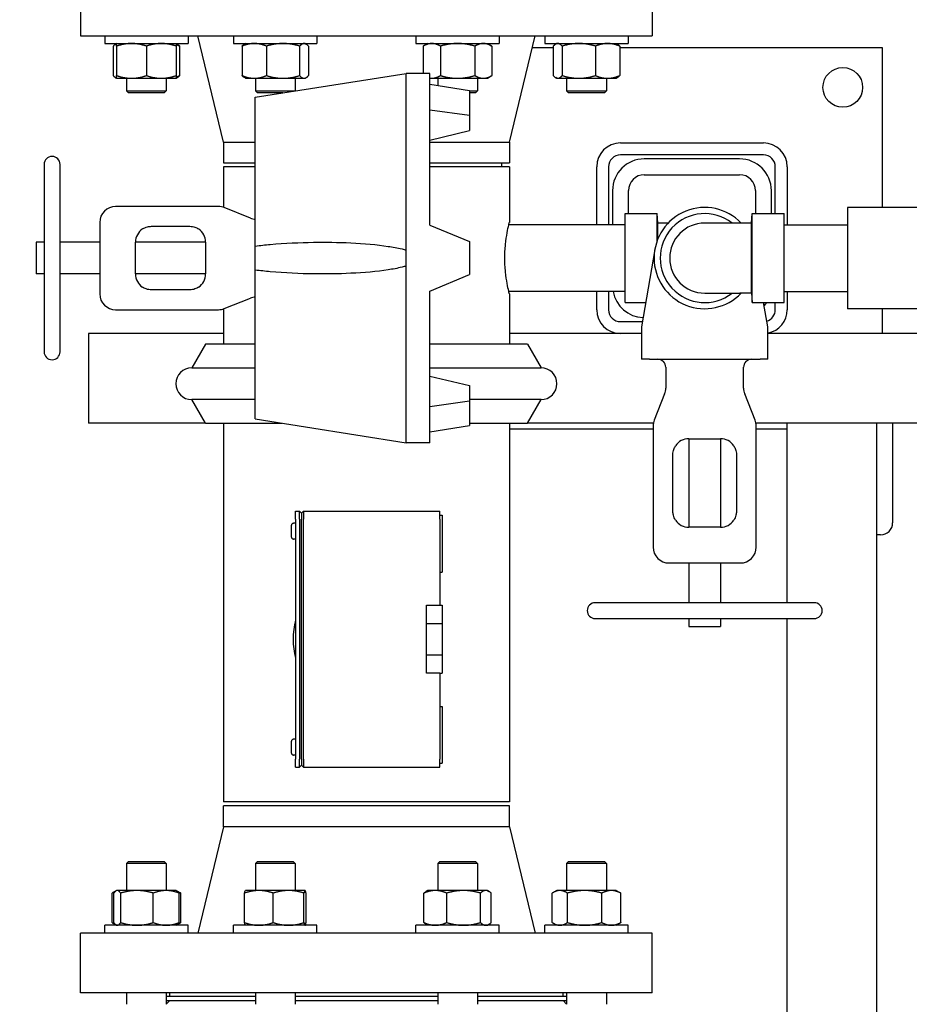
# Model space of a CAD drawing. Header units: inches. Extents: x 5 to 1128, y -85 to 748.
# Tile 322 of 656: x 366 to 380, y 636 to 651. Entities that reach past the tile are written whole.
import ezdxf

# ---------------------------------------------------------------- set-up
doc = ezdxf.new("R2010")
doc.units = ezdxf.units.IN
doc.header["$LTSCALE"] = 32
doc.header["$MEASUREMENT"] = 0
doc.layers.add('Dimension (ANSI)', color=7, linetype='Continuous', lineweight=25)
doc.layers.add('Visible (ANSI)', color=7, linetype='Continuous', lineweight=30)
doc.styles.add('Note Text (ANSI)', font='tahoma.ttf')
doc.dimstyles.new('SB Fraction-16 (ANSI)', dxfattribs={"dimscale": 32, "dimtxt": 0.125, "dimasz": 0.098425, "dimexe": 0.125, "dimexo": 0.0625, "dimgap": 0.031496, "dimtad": 0, "dimtih": 1, "dimtoh": 1, "dimdec": 4, "dimrnd": 1e-08, "dimzin": 0, "dimdsep": 46, "dimlunit": 5, "dimtxsty": 'Note Text (ANSI)', "dimcen": 0.09, "dimdle": 0.393701, "dimclrd": 256, "dimclre": 256, "dimclrt": 256, "dimadec": 0, "dimazin": 3, "dimtfac": 0.96, "dimtofl": 0, "dimtmove": 0, "dimatfit": 3, "dimfxl": 1, "dimfrac": 2, "dimtolj": 1, "dimtzin": 12, "dimlwd": -1, "dimlwe": -1, "dimarcsym": 0})

# ---------------------------------------------------------------- blocks, each defined once
blk = doc.blocks.new('*D19')
at = {"layer": 'Defpoints', "color": 0, "transparency": 16777216}
for p in [(484.781, 699.94), (324.685, 555.94), (484.781, 555.94)]:
    blk.add_point(p, dxfattribs=at)
at = {"layer": 'Dimension (ANSI)', "transparency": 16777216}
for p, q in [((482.781, 699.94), (320.685, 699.94)), ((324.685, 696.79), (324.685, 635.454)), ((324.685, 559.089), (324.685, 629.425)), ((482.781, 555.94), (320.685, 555.94))]:
    blk.add_line(p, q, dxfattribs=at)
for points in [[(324.16, 696.79), (325.21, 696.79), (324.685, 699.94)], [(324.16, 559.089), (325.21, 559.089), (324.685, 555.94)]]:
    blk.add_solid(points, dxfattribs=at)
at = {"layer": 'Dimension (ANSI)', "transparency": 16777216, "insert": (320.552, 634.446), "char_height": 4, "attachment_point": 1, "style": 'Note Text (ANSI)'}
blk.add_mtext('\\A1;144', dxfattribs=at)

msp = doc.modelspace()

# ---------------------------------------------------------------- linework, layer by layer
at = {"layer": 'Visible (ANSI)'}
for p, q in [((366.65563, 651.69228), (366.65563, 650.75228)), ((375.65563, 651.69228), (375.65563, 650.75228)), ((366.65563, 650.75228), (375.65563, 650.75228)), ((367.03483, 650.75228), (367.03483, 650.63028)), ((368.34733, 650.75228), (368.34733, 650.63028)), ((368.90563, 649.07895), (368.50063, 650.75228)), ((369.06432, 650.75228), (369.06432, 650.63028)), ((370.37682, 650.75228), (370.37682, 650.63028)), ((371.93445, 650.75228), (371.93445, 650.63028)), ((373.24695, 650.75228), (373.24695, 650.63028)), ((373.40563, 649.07895), (373.81063, 650.75228)), ((373.96393, 650.75228), (373.96393, 650.63028)), ((375.27643, 650.75228), (375.27643, 650.63028)), ((367.03483, 650.63028), (368.34733, 650.63028)), ((367.16826, 650.58841), (367.16826, 650.12515)), ((367.22233, 650.63028), (367.2058, 650.62073)), ((367.22233, 650.58841), (367.22233, 650.12515)), ((367.69108, 650.58841), (367.69108, 650.12515)), ((368.15983, 650.63028), (368.17637, 650.62073)), ((368.15983, 650.58841), (368.15983, 650.12515)), ((368.21391, 650.58841), (368.21391, 650.12515)), ((369.06432, 650.63028), (370.37682, 650.63028)), ((369.19775, 650.58841), (369.19775, 650.12515)), ((369.25182, 650.63028), (369.23528, 650.62073)), ((369.58048, 650.58841), (369.58048, 650.12515)), ((370.1033, 650.58841), (370.1033, 650.12515)), ((370.18932, 650.63028), (370.20586, 650.62073)), ((370.24339, 650.58841), (370.24339, 650.12515)), ((371.93445, 650.63028), (373.24695, 650.63028)), ((372.12195, 650.63028), (372.04943, 650.58841)), ((372.04943, 650.58841), (372.04943, 650.15853)), ((372.32006, 650.58841), (372.32006, 650.12515)), ((372.86133, 650.58841), (372.86133, 650.12515)), ((373.05945, 650.63028), (373.13196, 650.58841)), ((373.13196, 650.58841), (373.13196, 650.12515)), ((374.09736, 650.56478), (373.76525, 650.56478)), ((373.96393, 650.63028), (375.27643, 650.63028)), ((374.09736, 650.58841), (374.09736, 650.12515)), ((374.15143, 650.63028), (374.1349, 650.62073)), ((374.23745, 650.58841), (374.23745, 650.12515)), ((374.76027, 650.58841), (374.76027, 650.12515)), ((375.08893, 650.63028), (375.10547, 650.62073)), ((375.143, 650.58841), (375.143, 650.12515)), ((379.28063, 650.56478), (375.143, 650.56478)), ((379.28063, 648.05103), (379.28063, 650.56478)), ((369.40563, 649.78353), (371.78063, 650.15853)), ((371.78063, 647.37811), (371.78063, 650.15853)), ((372.15563, 650.15853), (371.78063, 650.15853)), ((372.15563, 647.77058), (372.15563, 650.15853)), ((373.05945, 650.08328), (373.13196, 650.12515)), ((367.22233, 650.08328), (367.2058, 650.09283)), ((367.22233, 650.08328), (367.45671, 650.08328)), ((367.37858, 650.08328), (367.37858, 649.88358)), ((367.45671, 650.08328), (367.92546, 650.08328)), ((367.92546, 650.08328), (368.15983, 650.08328)), ((368.00358, 650.08328), (368.00358, 649.88358)), ((368.15983, 650.08328), (368.17637, 650.09283)), ((369.25182, 650.08328), (369.23528, 650.09283)), ((369.25182, 650.08328), (369.38911, 650.08328)), ((369.38911, 650.08328), (369.84189, 650.08328)), ((369.40807, 650.08328), (369.40807, 649.88358)), ((369.84189, 650.08328), (370.17335, 650.08328)), ((370.03307, 650.08328), (370.03307, 649.88358)), ((370.17335, 650.08328), (370.18932, 650.08328)), ((370.18932, 650.08328), (370.20586, 650.09283)), ((372.15563, 650.08328), (372.18475, 650.08328)), ((372.15563, 649.98797), (372.78063, 649.88904)), ((372.18475, 650.08328), (372.5907, 650.08328)), ((372.2782, 650.08328), (372.2782, 649.96857)), ((372.5907, 650.08328), (372.99665, 650.08328)), ((372.9032, 650.08328), (372.9032, 649.88358)), ((372.99665, 650.08328), (373.05945, 650.08328)), ((374.15143, 650.08328), (374.1349, 650.09283)), ((374.15143, 650.08328), (374.1674, 650.08328)), ((374.1674, 650.08328), (374.49886, 650.08328)), ((374.30768, 650.08328), (374.30768, 649.88358)), ((374.49886, 650.08328), (374.95164, 650.08328)), ((374.93268, 650.08328), (374.93268, 649.88358)), ((374.95164, 650.08328), (375.08893, 650.08328)), ((375.08893, 650.08328), (375.10547, 650.09283)), ((367.37858, 649.88358), (368.00358, 649.88358)), ((367.40988, 649.85228), (367.37858, 649.88358)), ((367.97228, 649.85228), (367.40988, 649.85228)), ((367.97228, 649.85228), (368.00358, 649.88358)), ((369.40807, 649.88358), (370.03307, 649.88358)), ((369.43937, 649.85228), (369.40807, 649.88358)), ((369.84105, 649.85228), (369.43937, 649.85228)), ((370.03191, 649.88241), (370.03307, 649.88358)), ((372.78063, 649.88904), (372.78063, 649.49996)), ((372.78063, 649.88358), (372.9032, 649.88358)), ((372.8719, 649.85228), (372.78063, 649.85228)), ((372.8719, 649.85228), (372.9032, 649.88358)), ((374.30768, 649.88358), (374.93268, 649.88358)), ((374.33898, 649.85228), (374.30768, 649.88358)), ((374.90138, 649.85228), (374.33898, 649.85228)), ((374.90138, 649.85228), (374.93268, 649.88358)), ((369.40563, 647.44155), (369.40563, 649.78353)), ((372.15563, 649.58861), (372.78063, 649.49996)), ((372.78063, 649.49996), (372.78063, 649.26043)), ((372.15563, 649.11126), (372.78063, 649.26043)), ((368.90563, 649.07895), (369.40563, 649.07895)), ((368.90563, 649.07895), (368.90563, 648.75228)), ((372.15563, 649.07895), (373.40563, 649.07895)), ((373.40563, 649.07895), (373.40563, 648.75228)), ((375.15563, 649.06478), (377.40563, 649.06478)), ((377.40563, 648.87728), (375.15563, 648.87728)), ((366.08063, 648.72728), (366.08063, 645.77728)), ((366.33063, 645.77728), (366.33063, 648.72728)), ((368.90563, 648.75228), (369.40563, 648.75228)), ((372.15563, 648.75228), (373.40563, 648.75228)), ((373.28063, 648.75228), (373.28063, 648.68978)), ((377.03063, 648.81478), (375.53063, 648.81478)), ((369.40563, 648.68978), (368.90563, 648.68978)), ((368.90563, 648.68978), (368.90563, 648.05142)), ((373.40563, 648.68978), (372.15563, 648.68978)), ((373.40563, 648.68978), (373.40563, 647.81478)), ((374.78063, 647.77728), (374.78063, 648.68978)), ((374.96813, 648.68978), (374.96813, 647.77728)), ((375.53063, 648.56478), (377.03063, 648.56478)), ((377.59313, 647.95278), (377.59313, 648.68978)), ((377.78063, 648.68978), (377.78063, 647.77728)), ((375.03063, 648.31478), (375.03063, 647.77728)), ((375.28063, 647.95278), (375.28063, 648.31478)), ((377.28063, 648.31478), (377.28063, 647.95278)), ((377.53063, 647.95278), (377.53063, 648.31478)), ((368.82499, 648.06478), (367.20563, 648.06478)), ((369.32843, 647.88266), (368.91783, 648.0469)), ((375.23113, 646.55178), (375.23113, 647.95278)), ((375.23113, 647.95278), (375.73113, 647.95278)), ((375.73113, 647.52156), (375.73113, 647.95278)), ((375.74513, 647.80328), (375.73113, 647.95278)), ((377.21713, 647.80328), (377.23113, 647.95278)), ((377.23113, 646.55178), (377.23113, 647.95278)), ((377.23113, 647.95278), (377.73113, 647.95278)), ((377.73113, 646.55178), (377.73113, 647.95278)), ((378.73113, 648.05103), (378.73113, 646.45353)), ((381.06819, 648.05103), (378.73113, 648.05103)), ((366.95563, 647.81478), (366.95563, 647.25228)), ((372.15563, 647.77058), (372.78063, 647.51249)), ((375.23113, 647.77728), (373.39655, 647.77728)), ((375.74513, 647.55775), (375.74513, 647.80328)), ((375.90545, 647.80328), (375.74513, 647.80328)), ((377.03213, 647.80328), (376.48113, 647.80328)), ((377.21713, 647.80328), (377.03213, 647.80328)), ((377.21713, 646.70128), (377.21713, 647.80328)), ((377.73113, 647.77728), (378.73113, 647.77728)), ((367.76863, 647.75228), (368.37313, 647.75228)), ((365.95563, 647.50228), (365.95563, 647.00228)), ((366.08063, 647.50228), (365.95563, 647.50228)), ((366.95563, 647.50228), (366.33063, 647.50228)), ((367.51863, 647.00228), (367.51863, 647.50228)), ((368.62313, 647.50228), (367.51863, 647.50228)), ((368.62313, 647.50228), (368.62313, 647.00228)), ((372.78063, 647.51249), (372.78063, 646.99204)), ((369.40563, 647.06301), (369.40563, 647.44155)), ((371.78063, 647.12645), (371.78063, 647.37811)), ((375.69573, 647.38698), (375.48684, 646.16902)), ((366.95563, 647.25228), (366.95563, 646.68978)), ((366.08063, 647.00228), (365.95563, 647.00228)), ((366.95563, 647.00228), (366.33063, 647.00228)), ((368.62313, 647.00228), (367.51863, 647.00228)), ((369.40563, 644.72103), (369.40563, 647.06301)), ((371.78063, 644.34603), (371.78063, 647.12645)), ((372.15563, 646.73398), (372.78063, 646.99204)), ((375.74513, 646.9468), (375.74513, 646.94681)), ((368.37313, 646.75228), (367.76863, 646.75228)), ((372.15563, 644.34603), (372.15563, 646.73398)), ((375.23113, 646.72728), (373.39655, 646.72728)), ((373.40563, 646.68978), (373.40563, 645.89478)), ((374.78063, 646.43978), (374.78063, 646.72728)), ((374.96813, 646.72728), (374.96813, 646.43978)), ((376.48113, 646.70128), (377.03213, 646.70128)), ((377.21713, 646.70128), (377.03213, 646.70128)), ((377.21713, 646.70128), (377.23113, 646.55178)), ((377.73113, 646.72728), (378.73113, 646.72728)), ((377.78063, 646.72728), (377.78063, 646.43978)), ((368.91783, 646.45766), (369.32843, 646.6219)), ((375.23113, 646.55178), (375.55248, 646.55178)), ((377.23113, 646.55178), (377.73113, 646.55178)), ((377.47543, 646.16902), (377.40978, 646.55178)), ((377.59313, 646.43978), (377.59313, 646.55178)), ((367.20563, 646.43978), (368.82499, 646.43978)), ((368.90563, 646.45314), (368.90563, 645.89478)), ((381.06819, 646.45353), (378.73113, 646.45353)), ((379.28063, 646.06478), (379.28063, 646.45353)), ((375.15563, 646.25228), (375.50112, 646.25228)), ((375.48504, 646.14789), (375.48504, 645.65853)), ((377.47723, 645.65853), (377.47723, 646.14789)), ((368.90563, 646.06478), (366.78063, 646.06478)), ((366.78063, 646.06478), (366.78063, 644.65478)), ((375.48504, 646.06478), (373.40563, 646.06478)), ((382.69611, 646.06478), (377.47723, 646.06478)), ((368.61925, 645.89478), (368.40563, 645.52478)), ((369.40563, 645.89478), (368.61925, 645.89478)), ((373.69201, 645.89478), (372.15563, 645.89478)), ((373.69201, 645.89478), (373.90563, 645.52478)), ((375.61004, 645.65853), (375.48504, 645.65853)), ((375.61004, 645.65853), (377.35223, 645.65853)), ((377.47723, 645.65853), (377.35223, 645.65853)), ((368.40563, 645.52478), (369.40563, 645.52478)), ((372.15563, 645.52478), (373.90563, 645.52478)), ((375.86863, 645.53353), (375.86863, 645.20668)), ((377.09363, 645.20668), (377.09363, 645.53353)), ((372.15563, 645.3933), (372.78063, 645.24412)), ((372.78063, 645.24412), (372.78063, 645.00465)), ((369.40563, 645.02478), (368.40563, 645.02478)), ((368.61925, 644.65478), (368.40563, 645.02478)), ((372.15563, 644.91595), (372.78063, 645.00465)), ((373.90563, 645.02478), (372.78063, 645.02478)), ((372.78063, 645.00465), (372.78063, 644.81009)), ((373.69201, 644.65478), (373.90563, 645.02478)), ((375.85075, 645.11383), (375.68651, 644.70323)), ((377.27575, 644.70323), (377.11151, 645.11383)), ((369.40563, 644.72103), (371.78063, 644.34603)), ((372.78063, 644.81009), (372.78063, 644.61553)), ((368.61925, 644.65478), (366.78063, 644.65478)), ((368.61925, 644.65478), (369.82522, 644.65478)), ((368.90563, 644.65478), (368.90563, 638.68978)), ((372.15563, 644.51659), (372.78063, 644.61553)), ((372.78063, 644.65478), (373.69201, 644.65478)), ((373.40563, 644.65478), (373.40563, 638.68978)), ((373.40563, 644.56478), (375.66863, 644.56478)), ((375.67261, 644.65478), (373.69201, 644.65478)), ((375.66863, 644.61038), (375.66863, 642.70228)), ((382.88157, 644.65478), (377.28966, 644.65478)), ((377.29363, 642.70228), (377.29363, 644.61038)), ((377.29363, 644.56478), (377.78063, 644.56478)), ((379.19063, 644.65478), (377.78063, 644.65478)), ((377.78063, 641.82728), (377.78063, 644.65478)), ((379.19063, 620.62728), (379.19063, 644.65478)), ((379.44063, 644.65478), (379.44063, 643.08478)), ((376.23113, 644.40853), (376.73113, 644.40853)), ((376.23113, 644.40853), (376.23113, 643.01528)), ((376.73113, 644.40853), (376.73113, 643.01528)), ((372.15563, 644.34603), (371.78063, 644.34603)), ((375.98113, 643.26528), (375.98113, 644.15853)), ((376.98113, 644.15853), (376.98113, 643.26528)), ((370.04038, 643.26728), (370.10213, 643.26728)), ((370.04038, 643.14228), (370.04038, 643.26728)), ((370.04038, 643.14228), (370.04038, 639.36228)), ((370.10213, 643.26728), (370.13338, 643.23603)), ((370.10213, 643.14228), (370.10213, 643.26728)), ((370.10213, 643.14228), (370.10213, 639.36228)), ((370.13338, 643.23603), (370.16463, 643.26728)), ((370.13338, 643.23603), (370.13338, 643.14228)), ((370.13338, 639.36228), (370.13338, 643.14228)), ((370.16463, 643.26728), (370.16463, 643.14228)), ((370.16463, 643.26728), (372.31038, 643.26728)), ((370.16463, 639.36228), (370.16463, 643.14228)), ((372.31038, 643.14228), (372.31038, 643.26728)), ((372.31038, 643.20478), (372.35038, 643.20478)), ((372.31038, 643.14228), (372.31038, 641.78807)), ((372.35038, 643.20478), (372.35038, 642.30928)), ((369.97538, 642.85906), (369.97538, 643.04549)), ((370.04038, 643.07688), (370.00663, 643.07688)), ((376.73113, 643.01528), (376.23113, 643.01528)), ((370.04038, 642.82768), (370.00663, 642.82768)), ((379.25063, 642.89478), (379.19063, 642.89478)), ((375.91863, 642.45228), (376.48113, 642.45228)), ((376.23113, 642.45228), (376.23113, 641.82728)), ((376.48113, 642.45228), (377.04363, 642.45228)), ((376.73113, 642.45228), (376.73113, 641.82728)), ((372.31038, 642.30928), (372.35038, 642.30928)), ((372.10038, 641.78807), (372.31038, 641.78807)), ((372.10038, 641.50228), (372.10038, 641.78807)), ((372.31038, 641.78807), (372.35038, 641.78807)), ((372.35038, 641.78807), (372.35038, 641.50228)), ((378.20613, 641.82728), (374.75613, 641.82728)), ((374.75613, 641.57728), (378.20613, 641.57728)), ((376.23113, 641.57728), (376.23113, 641.45228)), ((376.73113, 641.57728), (376.73113, 641.45228)), ((377.78063, 620.62728), (377.78063, 641.57728)), ((372.10038, 641.50228), (372.35038, 641.50228)), ((372.10038, 641.00228), (372.10038, 641.50228)), ((372.35038, 641.50228), (372.35038, 641.00228)), ((376.23113, 641.45228), (376.73113, 641.45228)), ((372.35038, 641.00228), (372.10038, 641.00228)), ((372.10038, 640.71649), (372.10038, 641.00228)), ((372.35038, 641.00228), (372.35038, 640.71649)), ((372.31038, 640.71649), (372.10038, 640.71649)), ((372.31038, 640.71649), (372.35038, 640.71649)), ((372.31038, 640.71649), (372.31038, 639.36228)), ((372.31038, 640.19528), (372.35038, 640.19528)), ((372.35038, 640.19528), (372.35038, 639.29978)), ((369.97538, 639.45906), (369.97538, 639.64549)), ((370.04038, 639.67688), (370.00663, 639.67688)), ((370.04038, 639.42768), (370.00663, 639.42768)), ((370.04038, 639.23728), (370.04038, 639.36228)), ((370.10213, 639.23728), (370.10213, 639.36228)), ((370.13338, 639.26853), (370.10213, 639.23728)), ((370.13338, 639.36228), (370.13338, 639.26853)), ((370.13338, 639.26853), (370.16463, 639.23728)), ((370.16463, 639.36228), (370.16463, 639.23728)), ((372.31038, 639.23728), (372.31038, 639.36228)), ((372.31038, 639.29978), (372.35038, 639.29978)), ((370.04038, 639.23728), (370.10213, 639.23728)), ((370.16463, 639.23728), (372.31038, 639.23728)), ((373.40563, 638.68978), (368.90563, 638.68978)), ((373.40563, 638.62728), (368.90563, 638.62728)), ((368.90563, 638.30061), (368.90563, 638.62728)), ((373.40563, 638.30061), (373.40563, 638.62728)), ((368.90563, 638.30061), (368.50063, 636.62728)), ((373.40563, 638.30061), (368.90563, 638.30061)), ((373.40563, 638.30061), (373.81063, 636.62728)), ((367.40988, 637.75228), (367.37858, 637.72098)), ((368.00358, 637.72098), (367.37858, 637.72098)), ((367.37858, 637.72098), (367.37858, 637.29628)), ((367.40988, 637.75228), (367.97228, 637.75228)), ((367.97228, 637.75228), (368.00358, 637.72098)), ((368.00358, 637.72098), (368.00358, 637.29628)), ((369.43937, 637.75228), (369.40807, 637.72098)), ((370.03307, 637.72098), (369.40807, 637.72098)), ((369.40807, 637.72098), (369.40807, 637.29628)), ((369.43937, 637.75228), (370.00177, 637.75228)), ((370.00177, 637.75228), (370.03307, 637.72098)), ((370.03307, 637.72098), (370.03307, 637.29628)), ((372.3095, 637.75228), (372.2782, 637.72098)), ((372.9032, 637.72098), (372.2782, 637.72098)), ((372.2782, 637.72098), (372.2782, 637.29628)), ((372.3095, 637.75228), (372.8719, 637.75228)), ((372.8719, 637.75228), (372.9032, 637.72098)), ((372.9032, 637.72098), (372.9032, 637.29628)), ((374.33898, 637.75228), (374.30768, 637.72098)), ((374.93268, 637.72098), (374.30768, 637.72098)), ((374.30768, 637.72098), (374.30768, 637.29628)), ((374.33898, 637.75228), (374.90138, 637.75228)), ((374.90138, 637.75228), (374.93268, 637.72098)), ((374.93268, 637.72098), (374.93268, 637.29628)), ((367.15079, 636.79115), (367.15079, 637.25441)), ((367.21262, 637.29067), (367.16699, 637.26433)), ((367.17759, 636.79115), (367.17759, 637.25441)), ((367.22233, 637.29628), (367.21262, 637.29067)), ((367.23186, 637.29628), (367.22233, 637.29628)), ((367.54288, 637.29628), (367.23186, 637.29628)), ((367.28613, 636.79115), (367.28613, 637.25441)), ((368.00211, 637.29628), (367.54288, 637.29628)), ((367.79963, 636.79115), (367.79963, 637.25441)), ((368.15983, 637.29628), (368.00211, 637.29628)), ((368.15983, 637.29628), (368.16955, 637.29067)), ((368.16955, 637.29067), (368.21518, 637.26433)), ((368.20458, 636.79115), (368.20458, 637.25441)), ((368.23138, 636.79115), (368.23138, 637.25441)), ((369.23646, 636.79115), (369.23646, 637.25441)), ((369.25182, 637.29628), (369.25098, 637.29579)), ((369.46232, 637.29628), (369.25182, 637.29628)), ((369.93022, 637.29628), (369.46232, 637.29628)), ((369.68817, 636.79115), (369.68817, 637.25441)), ((370.18848, 637.29628), (369.93022, 637.29628)), ((370.17228, 636.79115), (370.17228, 637.25441)), ((370.18932, 637.29628), (370.18848, 637.29628)), ((370.18932, 637.29628), (370.19016, 637.29579)), ((370.20468, 636.79115), (370.20468, 637.25441)), ((372.06042, 636.79115), (372.06042, 637.25441)), ((372.12195, 637.29628), (372.0966, 637.28165)), ((372.23999, 637.29628), (372.12195, 637.29628)), ((372.6847, 637.29628), (372.23999, 637.29628)), ((372.41956, 636.79115), (372.41956, 637.25441)), ((373.0354, 637.29628), (372.6847, 637.29628)), ((372.94983, 636.79115), (372.94983, 637.25441)), ((373.05945, 637.29628), (373.0354, 637.29628)), ((373.05945, 637.29628), (373.08479, 637.28165)), ((373.12097, 636.79115), (373.12097, 637.25441)), ((374.07989, 636.79115), (374.07989, 637.25441)), ((374.15143, 637.29628), (374.09609, 637.26433)), ((374.20093, 637.29628), (374.15143, 637.29628)), ((374.59212, 637.29628), (374.20093, 637.29628)), ((374.32197, 636.79115), (374.32197, 637.25441)), ((375.01137, 637.29628), (374.59212, 637.29628)), ((374.86227, 636.79115), (374.86227, 637.25441)), ((375.08893, 637.29628), (375.01137, 637.29628)), ((375.08893, 637.29628), (375.14427, 637.26433)), ((375.16048, 636.79115), (375.16048, 637.25441)), ((367.21262, 636.75489), (367.16699, 636.78123)), ((368.16955, 636.75489), (368.21518, 636.78123)), ((374.15143, 636.74928), (374.09609, 636.78123)), ((375.08893, 636.74928), (375.14427, 636.78123)), ((375.65563, 636.62728), (366.65563, 636.62728)), ((366.65563, 635.68728), (366.65563, 636.62728)), ((368.34733, 636.74928), (367.03483, 636.74928)), ((367.03483, 636.62728), (367.03483, 636.74928)), ((367.22233, 636.74928), (367.21262, 636.75489)), ((368.15983, 636.74928), (368.16955, 636.75489)), ((368.34733, 636.62728), (368.34733, 636.74928)), ((370.37682, 636.74928), (369.06432, 636.74928)), ((369.06432, 636.62728), (369.06432, 636.74928)), ((369.25182, 636.74928), (369.25098, 636.74977)), ((370.18932, 636.74928), (370.19016, 636.74977)), ((370.37682, 636.62728), (370.37682, 636.74928)), ((373.24695, 636.74928), (371.93445, 636.74928)), ((371.93445, 636.62728), (371.93445, 636.74928)), ((372.12195, 636.74928), (372.0966, 636.76391)), ((373.05945, 636.74928), (373.08479, 636.76391)), ((373.24695, 636.62728), (373.24695, 636.74928)), ((375.27643, 636.74928), (373.96393, 636.74928)), ((373.96393, 636.62728), (373.96393, 636.74928)), ((375.27643, 636.62728), (375.27643, 636.74928)), ((375.65563, 635.68728), (375.65563, 636.62728)), ((375.65563, 635.68728), (366.65563, 635.68728)), ((367.37858, 635.68728), (367.37858, 635.50478)), ((368.00358, 635.68728), (368.00358, 635.50478)), ((368.06063, 635.62728), (368.06063, 635.68728)), ((369.40807, 635.68728), (369.40807, 635.50478)), ((370.03307, 635.68728), (370.03307, 635.50478)), ((372.2782, 635.68728), (372.2782, 635.50478)), ((372.9032, 635.68728), (372.9032, 635.50478)), ((374.25063, 635.62728), (374.25063, 635.68728)), ((374.30768, 635.68728), (374.30768, 635.50478)), ((374.93268, 635.68728), (374.93268, 635.50478)), ((369.40807, 635.62728), (368.00358, 635.62728)), ((368.00358, 635.56478), (369.40807, 635.56478)), ((368.06063, 635.56478), (368.00358, 635.50773)), ((372.2782, 635.62728), (370.03307, 635.62728)), ((370.03307, 635.56478), (372.2782, 635.56478)), ((374.30768, 635.62728), (372.9032, 635.62728)), ((372.9032, 635.56478), (374.30768, 635.56478)), ((374.25063, 635.56478), (374.30768, 635.50773))]:
    msp.add_line(p, q, dxfattribs=at)
msp.add_circle((378.65563, 649.93978), 0.3125, dxfattribs=at)
for centre, radius, start, end in [((375.15563, 648.68978), 0.375, 90, 180), ((377.40563, 648.68978), 0.375, 0, 90), ((375.15563, 648.68978), 0.1875, 90, 180), ((377.40563, 648.68978), 0.1875, 0, 90), ((366.20563, 648.72728), 0.125, 0, 180), ((375.53063, 648.31478), 0.5, 90, 180), ((377.03063, 648.31478), 0.5, 0, 90), ((375.53063, 648.31478), 0.25, 90, 180), ((377.03063, 648.31478), 0.25, 0, 90), ((367.20563, 647.81478), 0.25, 90, 180), ((368.82499, 647.81478), 0.25, 68.198591, 90), ((376.48113, 647.25228), 0.79687, 43.745077, 316.254923), ((376.48113, 647.25228), 0.7005, 51.86714, 308.13286), ((369.42128, 648.11478), 0.25, 248.198591, 266.411948), ((376.48113, 647.25228), 0.551, 90, 270), ((367.76863, 647.50228), 0.25, 123.55731, 180), ((368.37313, 647.50228), 0.25, 0, 56.44269), ((367.76863, 647.00228), 0.25, 180, 236.44269), ((368.37313, 647.00228), 0.25, 303.55731, 0), ((367.20563, 646.68978), 0.25, 180, 270), ((375.53063, 646.81478), 0.5, 190.078658, 267.852532), ((369.42128, 646.38978), 0.25, 93.588052, 111.801409), ((377.03063, 646.81478), 0.5, 320.915348, 328.264413), ((368.82499, 646.68978), 0.25, 270, 291.801409), ((375.15563, 646.43978), 0.375, 180, 270), ((375.15563, 646.43978), 0.1875, 180, 270), ((377.40563, 646.43978), 0.1875, 286.784574, 0), ((377.40563, 646.43978), 0.375, 281.006285, 0), ((375.61004, 646.14789), 0.125, 170.268146, 180), ((377.35223, 646.14789), 0.125, 0, 9.731854), ((366.20563, 645.77728), 0.125, 180, 0), ((375.74363, 645.53353), 0.125, 0, 90), ((377.21863, 645.53353), 0.125, 90, 180), ((368.40563, 645.27478), 0.25, 90, 270), ((373.90563, 645.27478), 0.25, 270, 90), ((375.61863, 645.20668), 0.25, 338.198591, 0), ((377.34363, 645.20668), 0.25, 180, 201.801409), ((375.91863, 644.61038), 0.25, 158.198591, 180), ((377.04363, 644.61038), 0.25, 0, 21.801409), ((376.23113, 644.15853), 0.25, 90, 146.44269), ((376.73113, 644.15853), 0.25, 33.55731, 90), ((376.23113, 643.26528), 0.25, 213.55731, 270), ((376.73113, 643.26528), 0.25, 270, 326.44269), ((379.25063, 643.08478), 0.19, 270, 0), ((375.91863, 642.70228), 0.25, 180, 270), ((377.04363, 642.70228), 0.25, 270, 0), ((374.75613, 641.70228), 0.125, 90, 270), ((378.20613, 641.70228), 0.125, 270, 90), ((371.15563, 641.25228), 1.155, 164.924606, 195.075394)]:
    msp.add_arc(centre, radius, start, end, dxfattribs=at)
for points, weights in [([(367.22233, 650.62794), (367.19712, 650.6206), (367.16826, 650.58841)], [1.01375847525, 1.02892942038, 1]), ([(367.22233, 650.58841), (367.22233, 650.63028), (367.22233, 650.63028)], [1, 1.0379548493, 1]), ([(367.45671, 650.63028), (367.34794, 650.63028), (367.22233, 650.58841)], [1, 1.0379548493, 1]), ([(367.69108, 650.58841), (367.56548, 650.63028), (367.45671, 650.63028)], [1, 1.0379548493, 1]), ([(367.92546, 650.63028), (367.81669, 650.63028), (367.69108, 650.58841)], [1, 1.0379548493, 1]), ([(368.15983, 650.58841), (368.03423, 650.63028), (367.92546, 650.63028)], [1, 1.0379548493, 1]), ([(368.15983, 650.63028), (368.15983, 650.63028), (368.15983, 650.58841)], [1, 1.0379548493, 1]), ([(368.21391, 650.58841), (368.186, 650.59981), (368.15983, 650.60798)], [1, 1.01005189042, 1.01477953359]), ([(368.17637, 650.62073), (368.19412, 650.61049), (368.21391, 650.58841)], [1.01895290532, 1.01965956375, 1]), ([(369.38911, 650.63028), (369.3003, 650.63028), (369.19775, 650.58841)], [1, 1.0379548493, 1]), ([(369.19775, 650.58841), (369.21754, 650.61049), (369.23528, 650.62073)], [1, 1.01965956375, 1.01895290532]), ([(369.58048, 650.58841), (369.47793, 650.63028), (369.38911, 650.63028)], [1, 1.0379548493, 1]), ([(369.84189, 650.63028), (369.72057, 650.63028), (369.58048, 650.58841)], [1, 1.0379548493, 1]), ([(370.1033, 650.58841), (369.96321, 650.63028), (369.84189, 650.63028)], [1, 1.0379548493, 1]), ([(370.17335, 650.63028), (370.14084, 650.63028), (370.1033, 650.58841)], [1, 1.0379548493, 1]), ([(370.24339, 650.58841), (370.20586, 650.63028), (370.17335, 650.63028)], [1, 1.0379548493, 1]), ([(372.18475, 650.63028), (372.12195, 650.63028), (372.04943, 650.58841)], [1, 1.0379548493, 1]), ([(372.32006, 650.58841), (372.24755, 650.63028), (372.18475, 650.63028)], [1, 1.0379548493, 1]), ([(372.5907, 650.63028), (372.46509, 650.63028), (372.32006, 650.58841)], [1, 1.0379548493, 1]), ([(372.86133, 650.58841), (372.7163, 650.63028), (372.5907, 650.63028)], [1, 1.0379548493, 1]), ([(372.99665, 650.63028), (372.93384, 650.63028), (372.86133, 650.58841)], [1, 1.0379548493, 1]), ([(373.13196, 650.58841), (373.05945, 650.63028), (372.99665, 650.63028)], [1, 1.0379548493, 1]), ([(374.1674, 650.63028), (374.1349, 650.63028), (374.09736, 650.58841)], [1, 1.0379548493, 1]), ([(374.23745, 650.58841), (374.19991, 650.63028), (374.1674, 650.63028)], [1, 1.0379548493, 1]), ([(374.49886, 650.63028), (374.37754, 650.63028), (374.23745, 650.58841)], [1, 1.0379548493, 1]), ([(374.76027, 650.58841), (374.62018, 650.63028), (374.49886, 650.63028)], [1, 1.0379548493, 1]), ([(374.95164, 650.63028), (374.86282, 650.63028), (374.76027, 650.58841)], [1, 1.0379548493, 1]), ([(375.143, 650.58841), (375.04045, 650.63028), (374.95164, 650.63028)], [1, 1.0379548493, 1]), ([(375.10547, 650.62073), (375.12321, 650.61049), (375.143, 650.58841)], [1.01895290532, 1.01965956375, 1]), ([(367.16826, 650.12515), (367.19712, 650.09296), (367.22233, 650.08562)], [1, 1.02892942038, 1.01375847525]), ([(367.22233, 650.08328), (367.22233, 650.08328), (367.22233, 650.12515)], [1, 1.0379548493, 1]), ([(367.22233, 650.12515), (367.34794, 650.08328), (367.45671, 650.08328)], [1, 1.0379548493, 1]), ([(367.45671, 650.08328), (367.56548, 650.08328), (367.69108, 650.12515)], [1, 1.0379548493, 1]), ([(367.69108, 650.12515), (367.81669, 650.08328), (367.92546, 650.08328)], [1, 1.0379548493, 1]), ([(367.92546, 650.08328), (368.03423, 650.08328), (368.15983, 650.12515)], [1, 1.0379548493, 1]), ([(368.15983, 650.10558), (368.186, 650.11375), (368.21391, 650.12515)], [1.01477953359, 1.01005189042, 1]), ([(368.15983, 650.12515), (368.15983, 650.08328), (368.15983, 650.08328)], [1, 1.0379548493, 1]), ([(368.21391, 650.12515), (368.19412, 650.10307), (368.17637, 650.09283)], [1, 1.01965956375, 1.01895290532]), ([(369.23528, 650.09283), (369.21754, 650.10307), (369.19775, 650.12515)], [1.01895290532, 1.01965956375, 1]), ([(369.19775, 650.12515), (369.3003, 650.08328), (369.38911, 650.08328)], [1, 1.0379548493, 1]), ([(369.38911, 650.08328), (369.47793, 650.08328), (369.58048, 650.12515)], [1, 1.0379548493, 1]), ([(369.58048, 650.12515), (369.72057, 650.08328), (369.84189, 650.08328)], [1, 1.0379548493, 1]), ([(369.84189, 650.08328), (369.96321, 650.08328), (370.1033, 650.12515)], [1, 1.0379548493, 1]), ([(370.1033, 650.12515), (370.14084, 650.08328), (370.17335, 650.08328)], [1, 1.0379548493, 1]), ([(370.17335, 650.08328), (370.20586, 650.08328), (370.24339, 650.12515)], [1, 1.0379548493, 1]), ([(372.18475, 650.08328), (372.24755, 650.08328), (372.32006, 650.12515)], [1, 1.0379548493, 1]), ([(372.32006, 650.12515), (372.46509, 650.08328), (372.5907, 650.08328)], [1, 1.0379548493, 1]), ([(372.5907, 650.08328), (372.7163, 650.08328), (372.86133, 650.12515)], [1, 1.0379548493, 1]), ([(372.86133, 650.12515), (372.93384, 650.08328), (372.99665, 650.08328)], [1, 1.0379548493, 1]), ([(372.99665, 650.08328), (373.05945, 650.08328), (373.13196, 650.12515)], [1, 1.0379548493, 1]), ([(374.09736, 650.12515), (374.1349, 650.08328), (374.1674, 650.08328)], [1, 1.0379548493, 1]), ([(374.1674, 650.08328), (374.19991, 650.08328), (374.23745, 650.12515)], [1, 1.0379548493, 1]), ([(374.23745, 650.12515), (374.37754, 650.08328), (374.49886, 650.08328)], [1, 1.0379548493, 1]), ([(374.49886, 650.08328), (374.62018, 650.08328), (374.76027, 650.12515)], [1, 1.0379548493, 1]), ([(374.76027, 650.12515), (374.86282, 650.08328), (374.95164, 650.08328)], [1, 1.0379548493, 1]), ([(374.95164, 650.08328), (375.04045, 650.08328), (375.143, 650.12515)], [1, 1.0379548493, 1]), ([(375.143, 650.12515), (375.12321, 650.10307), (375.10547, 650.09283)], [1, 1.01965956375, 1.01895290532]), ([(372.15563, 650.08536), (372.17025, 650.08328), (372.18475, 650.08328)], [1.01320985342, 1.00851541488, 1]), ([(367.19936, 637.28057), (367.17614, 637.27077), (367.15079, 637.25441)], [1.01791936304, 1.01449643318, 1]), ([(367.23186, 637.29628), (367.20667, 637.29628), (367.17759, 637.25441)], [1, 1.0379548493, 1]), ([(367.28613, 637.25441), (367.25704, 637.29628), (367.23186, 637.29628)], [1, 1.0379548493, 1]), ([(367.54288, 637.29628), (367.42372, 637.29628), (367.28613, 637.25441)], [1, 1.0379548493, 1]), ([(367.79963, 637.25441), (367.66204, 637.29628), (367.54288, 637.29628)], [1, 1.0379548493, 1]), ([(368.00211, 637.29628), (367.90813, 637.29628), (367.79963, 637.25441)], [1, 1.0379548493, 1]), ([(368.20458, 637.25441), (368.09608, 637.29628), (368.00211, 637.29628)], [1, 1.0379548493, 1]), ([(368.16955, 637.29067), (368.18599, 637.28118), (368.20458, 637.25441)], [1.01768117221, 1.02393721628, 1]), ([(368.23138, 637.25441), (368.20963, 637.26581), (368.18925, 637.27398)], [1, 1.01005189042, 1.01477953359]), ([(368.21518, 637.26433), (368.22315, 637.25973), (368.23138, 637.25441)], [1.00817877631, 1.00466202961, 1]), ([(369.46232, 637.29628), (369.3575, 637.29628), (369.23646, 637.25441)], [1, 1.0379548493, 1]), ([(369.23646, 637.25441), (369.24423, 637.2919), (369.25098, 637.29579)], [1, 1.03384986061, 1.00732203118]), ([(369.68817, 637.25441), (369.56713, 637.29628), (369.46232, 637.29628)], [1, 1.0379548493, 1]), ([(369.93022, 637.29628), (369.81789, 637.29628), (369.68817, 637.25441)], [1, 1.0379548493, 1]), ([(370.17228, 637.25441), (370.04256, 637.29628), (369.93022, 637.29628)], [1, 1.0379548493, 1]), ([(370.18848, 637.29628), (370.18096, 637.29628), (370.17228, 637.25441)], [1, 1.0379548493, 1]), ([(370.20468, 637.25441), (370.196, 637.29628), (370.18848, 637.29628)], [1, 1.0379548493, 1]), ([(372.23999, 637.29628), (372.15665, 637.29628), (372.06042, 637.25441)], [1, 1.0379548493, 1]), ([(372.06042, 637.25441), (372.07934, 637.27168), (372.0966, 637.28165)], [1, 1.01531135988, 1.01826921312]), ([(372.41956, 637.25441), (372.32333, 637.29628), (372.23999, 637.29628)], [1, 1.0379548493, 1]), ([(372.6847, 637.29628), (372.56165, 637.29628), (372.41956, 637.25441)], [1, 1.0379548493, 1]), ([(372.94983, 637.25441), (372.80775, 637.29628), (372.6847, 637.29628)], [1, 1.0379548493, 1]), ([(373.0354, 637.29628), (372.99569, 637.29628), (372.94983, 637.25441)], [1, 1.0379548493, 1]), ([(373.12097, 637.25441), (373.07511, 637.29628), (373.0354, 637.29628)], [1, 1.0379548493, 1]), ([(374.20093, 637.29628), (374.14475, 637.29628), (374.07989, 637.25441)], [1, 1.0379548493, 1]), ([(374.32197, 637.25441), (374.25711, 637.29628), (374.20093, 637.29628)], [1, 1.0379548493, 1]), ([(374.59212, 637.29628), (374.46675, 637.29628), (374.32197, 637.25441)], [1, 1.0379548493, 1]), ([(374.86227, 637.25441), (374.7175, 637.29628), (374.59212, 637.29628)], [1, 1.0379548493, 1]), ([(375.01137, 637.29628), (374.94217, 637.29628), (374.86227, 637.25441)], [1, 1.0379548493, 1]), ([(375.16048, 637.25441), (375.08057, 637.29628), (375.01137, 637.29628)], [1, 1.0379548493, 1]), ([(375.14427, 637.26433), (375.15224, 637.25973), (375.16048, 637.25441)], [1.00817877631, 1.00466202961, 1]), ([(367.15079, 636.79115), (367.17614, 636.77479), (367.19936, 636.76499)], [1, 1.01449643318, 1.01791936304]), ([(367.17759, 636.79115), (367.20667, 636.74928), (367.23186, 636.74928)], [1, 1.0379548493, 1]), ([(367.23186, 636.74928), (367.25704, 636.74928), (367.28613, 636.79115)], [1, 1.0379548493, 1]), ([(367.28613, 636.79115), (367.42372, 636.74928), (367.54288, 636.74928)], [1, 1.0379548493, 1]), ([(367.54288, 636.74928), (367.66204, 636.74928), (367.79963, 636.79115)], [1, 1.0379548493, 1]), ([(367.79963, 636.79115), (367.90813, 636.74928), (368.00211, 636.74928)], [1, 1.0379548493, 1]), ([(368.00211, 636.74928), (368.09608, 636.74928), (368.20458, 636.79115)], [1, 1.0379548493, 1]), ([(368.20458, 636.79115), (368.18599, 636.76438), (368.16955, 636.75489)], [1, 1.02393721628, 1.01768117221]), ([(368.18925, 636.77158), (368.20963, 636.77975), (368.23138, 636.79115)], [1.01477953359, 1.01005189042, 1]), ([(368.23138, 636.79115), (368.22315, 636.78583), (368.21518, 636.78123)], [1, 1.00466202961, 1.00817877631]), ([(369.25098, 636.74977), (369.24423, 636.75366), (369.23646, 636.79115)], [1.00732203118, 1.03384986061, 1]), ([(369.23646, 636.79115), (369.3575, 636.74928), (369.46232, 636.74928)], [1, 1.0379548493, 1]), ([(369.46232, 636.74928), (369.56713, 636.74928), (369.68817, 636.79115)], [1, 1.0379548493, 1]), ([(369.68817, 636.79115), (369.81789, 636.74928), (369.93022, 636.74928)], [1, 1.0379548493, 1]), ([(369.93022, 636.74928), (370.04256, 636.74928), (370.17228, 636.79115)], [1, 1.0379548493, 1]), ([(370.17228, 636.79115), (370.18096, 636.74928), (370.18848, 636.74928)], [1, 1.0379548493, 1]), ([(370.18848, 636.74928), (370.196, 636.74928), (370.20468, 636.79115)], [1, 1.0379548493, 1]), ([(372.0966, 636.76391), (372.07934, 636.77388), (372.06042, 636.79115)], [1.01826921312, 1.01531135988, 1]), ([(372.06042, 636.79115), (372.15665, 636.74928), (372.23999, 636.74928)], [1, 1.0379548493, 1]), ([(372.23999, 636.74928), (372.32333, 636.74928), (372.41956, 636.79115)], [1, 1.0379548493, 1]), ([(372.41956, 636.79115), (372.56165, 636.74928), (372.6847, 636.74928)], [1, 1.0379548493, 1]), ([(372.6847, 636.74928), (372.80775, 636.74928), (372.94983, 636.79115)], [1, 1.0379548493, 1]), ([(372.94983, 636.79115), (372.99569, 636.74928), (373.0354, 636.74928)], [1, 1.0379548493, 1]), ([(373.0354, 636.74928), (373.07511, 636.74928), (373.12097, 636.79115)], [1, 1.0379548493, 1]), ([(374.07989, 636.79115), (374.14475, 636.74928), (374.20093, 636.74928)], [1, 1.0379548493, 1]), ([(374.20093, 636.74928), (374.25711, 636.74928), (374.32197, 636.79115)], [1, 1.0379548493, 1]), ([(374.32197, 636.79115), (374.46675, 636.74928), (374.59212, 636.74928)], [1, 1.0379548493, 1]), ([(374.59212, 636.74928), (374.7175, 636.74928), (374.86227, 636.79115)], [1, 1.0379548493, 1]), ([(374.86227, 636.79115), (374.94217, 636.74928), (375.01137, 636.74928)], [1, 1.0379548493, 1]), ([(375.01137, 636.74928), (375.08057, 636.74928), (375.16048, 636.79115)], [1, 1.0379548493, 1]), ([(375.16048, 636.79115), (375.15224, 636.78583), (375.14427, 636.78123)], [1, 1.00466202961, 1.00817877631])]:
    msp.add_rational_spline(points, weights, degree=2, dxfattribs=at)
for points, knots in [([(373.40563, 646.68978), (373.40563, 646.68978), (373.40477, 646.69319), (373.40126, 646.7075), (373.39861, 646.7184), (373.3886, 646.76152), (373.37914, 646.80476), (373.36126, 646.90431), (373.35166, 646.96736), (373.34142, 647.07123), (373.3387, 647.10737), (373.33508, 647.18016), (373.33419, 647.2168), (373.33419, 647.28776), (373.33508, 647.3244), (373.3387, 647.39719), (373.34142, 647.43333), (373.35166, 647.5372), (373.36126, 647.60025), (373.37914, 647.6998), (373.3886, 647.74304), (373.39861, 647.78616), (373.40126, 647.79706), (373.40477, 647.81137), (373.40563, 647.81478), (373.40563, 647.81478)], [2.16268044, 2.16268044, 2.16268044, 2.16268044, 2.4329966, 2.4329966, 2.70331276, 2.70331276, 3.24394507, 3.24394507, 3.78465298, 3.78465298, 4.05500693, 4.05500693, 4.32536089, 4.32536089, 4.59571485, 4.59571485, 4.8660688, 4.8660688, 5.40677671, 5.40677671, 5.94740902, 5.94740902, 6.21772518, 6.21772518, 6.48804133, 6.48804133, 6.48804133, 6.48804133]), ([(367.63044, 647.71061), (367.65376, 647.72608), (367.69881, 647.74607), (367.74764, 647.75228), (367.76863, 647.75228)], [0, 0, 0, 0, 0.319889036, 0.559805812, 0.559805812, 0.559805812, 0.559805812]), ([(368.37313, 647.75228), (368.40112, 647.75228), (368.44986, 647.74399), (368.49383, 647.72222), (368.51133, 647.71061)], [-5.227447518, -5.227447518, -5.227447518, -5.227447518, -4.907558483, -4.667641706, -4.667641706, -4.667641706, -4.667641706]), ([(369.40563, 647.44155), (369.48317, 647.45153), (369.56183, 647.45985), (369.87336, 647.4879), (370.10785, 647.49806), (370.50628, 647.50391), (370.70951, 647.50172), (371.11476, 647.48212), (371.31679, 647.46505), (371.56769, 647.42662), (371.64245, 647.41326), (371.73744, 647.39014), (371.75924, 647.3844), (371.78063, 647.37811)], [1.08845993, 1.08845993, 1.08845993, 1.08845993, 1.64749949, 1.64749949, 3.29499898, 3.29499898, 4.72115011, 4.72115011, 6.14730124, 6.14730124, 6.68180599, 6.68180599, 6.84263001, 6.84263001, 6.84263001, 6.84263001]), ([(371.78063, 647.12645), (371.75924, 647.12016), (371.73744, 647.11442), (371.64245, 647.0913), (371.56769, 647.07794), (371.31679, 647.03951), (371.11476, 647.02244), (370.70951, 647.00284), (370.50628, 647.00065), (370.10785, 647.0065), (369.87336, 647.01666), (369.56183, 647.04471), (369.48317, 647.05303), (369.40563, 647.06301)], [8.07902497, 8.07902497, 8.07902497, 8.07902497, 8.23984899, 8.23984899, 8.77435374, 8.77435374, 10.20050487, 10.20050487, 11.626656, 11.626656, 13.27415549, 13.27415549, 13.83319505, 13.83319505, 13.83319505, 13.83319505]), ([(367.76863, 646.75228), (367.74065, 646.75228), (367.69191, 646.76057), (367.64793, 646.78234), (367.63044, 646.79395)], [-5.227447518, -5.227447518, -5.227447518, -5.227447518, -4.907558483, -4.667641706, -4.667641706, -4.667641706, -4.667641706]), ([(368.51133, 646.79395), (368.49383, 646.78234), (368.44986, 646.76057), (368.40112, 646.75228), (368.37313, 646.75228)], [0, 0, 0, 0, 0.239916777, 0.559805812, 0.559805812, 0.559805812, 0.559805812]), ([(375.98113, 644.15853), (375.98113, 644.18652), (375.98942, 644.23526), (376.0112, 644.27923), (376.0228, 644.29672)], [-5.227447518, -5.227447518, -5.227447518, -5.227447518, -4.907558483, -4.667641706, -4.667641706, -4.667641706, -4.667641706]), ([(376.93947, 644.29672), (376.95107, 644.27923), (376.97284, 644.23526), (376.98113, 644.18652), (376.98113, 644.15853)], [-4.667641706, -4.667641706, -4.667641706, -4.667641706, -4.427724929, -4.107835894, -4.107835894, -4.107835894, -4.107835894]), ([(376.0228, 643.12709), (376.00733, 643.15041), (375.98734, 643.19545), (375.98113, 643.24429), (375.98113, 643.26528)], [-4.667641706, -4.667641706, -4.667641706, -4.667641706, -4.34775267, -4.107835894, -4.107835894, -4.107835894, -4.107835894]), ([(376.98113, 643.26528), (376.98113, 643.24429), (376.97492, 643.19545), (376.95494, 643.15041), (376.93947, 643.12709)], [-0.559805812, -0.559805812, -0.559805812, -0.559805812, -0.319889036, 0, 0, 0, 0]), ([(370.00663, 643.07688), (370.00278, 643.07688), (369.99825, 643.07598), (369.99113, 643.07302), (369.98728, 643.07044), (369.98182, 643.06497), (369.97925, 643.06111), (369.97629, 643.05395), (369.97538, 643.04938), (369.97538, 643.04549)], [0, 0, 0, 0, 0.029351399, 0.029351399, 0.058751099, 0.058751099, 0.088228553, 0.088228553, 0.117814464, 0.117814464, 0.117814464, 0.117814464]), ([(369.97538, 642.85906), (369.97538, 642.85518), (369.97629, 642.85061), (369.97925, 642.84345), (369.98182, 642.83958), (369.98728, 642.83412), (369.99113, 642.83154), (369.99825, 642.82858), (370.00278, 642.82768), (370.00663, 642.82768)], [0.353868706, 0.353868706, 0.353868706, 0.353868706, 0.383454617, 0.383454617, 0.412932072, 0.412932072, 0.442331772, 0.442331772, 0.471683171, 0.471683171, 0.471683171, 0.471683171]), ([(370.00663, 639.67688), (370.00278, 639.67688), (369.99825, 639.67598), (369.99113, 639.67302), (369.98728, 639.67044), (369.98182, 639.66497), (369.97925, 639.66111), (369.97629, 639.65395), (369.97538, 639.64938), (369.97538, 639.64549)], [0, 0, 0, 0, 0.029351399, 0.029351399, 0.058751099, 0.058751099, 0.088228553, 0.088228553, 0.117814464, 0.117814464, 0.117814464, 0.117814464]), ([(369.97538, 639.45906), (369.97538, 639.45518), (369.97629, 639.45061), (369.97925, 639.44345), (369.98182, 639.43958), (369.98728, 639.43412), (369.99113, 639.43154), (369.99825, 639.42858), (370.00278, 639.42768), (370.00663, 639.42768)], [0.353868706, 0.353868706, 0.353868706, 0.353868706, 0.383454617, 0.383454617, 0.412932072, 0.412932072, 0.442331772, 0.442331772, 0.471683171, 0.471683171, 0.471683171, 0.471683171])]:
    msp.add_open_spline(points, degree=3, knots=knots, dxfattribs=at)

# ---------------------------------------------------------------- dimensions: what is measured, and where the dimension line sits
at = {"layer": 'Dimension (ANSI)'}
dim = msp.add_linear_dim(base=(324.68489, 555.93978), p1=(484.78063, 699.93978), p2=(484.78063, 555.93978), angle=90, dimstyle='SB Fraction-16 (ANSI)', override={"dimgap": 0.031496, "dimdec": 4, "dimtol": 0, "dimlim": 0, "dimtp": 0, "dimtm": 0, "dimtdec": 2, "dimatfit": 1}, dxfattribs=at)
dim.commit()
dim.dimension.update_dxf_attribs({"geometry": '*D19', "text_midpoint": (324.68489, 632.43978), "dimtype": 160})

doc.saveas('drawing.dxf')
